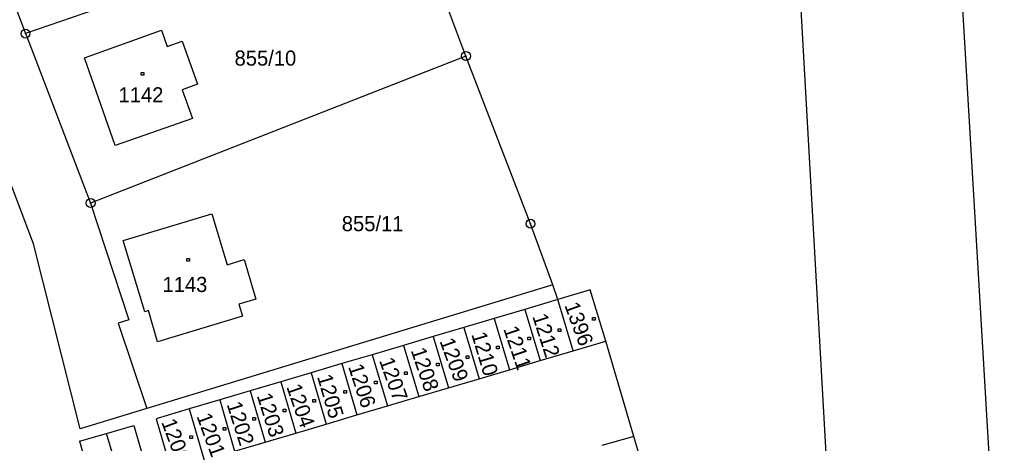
# Model space of a CAD drawing. Extents: x -795483 to -789093, y -1112258 to -1108741.
# Drawn here: x -791026.9 to -790916, y -1110162.2 to -1110114.5 of the extents above; entities that cross this region are included whole.
import ezdxf

# ---------------------------------------------------------------- set-up
doc = ezdxf.new("R2010")
doc.units = 0
for name, color, linetype in [('Vrstva 1', 7, 'Continuous'), ('Vrstva 14', 7, 'Continuous'), ('Vrstva 15', 7, 'Continuous'), ('Vrstva 25', 7, 'Continuous'), ('Vrstva 28', 7, 'Continuous')]:
    doc.layers.add(name, color=color, linetype=linetype)

msp = doc.modelspace()

# ---------------------------------------------------------------- linework, layer by layer
at = {"layer": 'Vrstva 1'}
for p, q in [((-791032.53, -1110099.47), (-791026.22, -1110116.04)), ((-790998.15, -1110106.36), (-791026.22, -1110116.04)), ((-790915.98, -1110190.96), (-790920.76, -1110109.47)), ((-790931.81, -1110236.97), (-790938.89, -1110111.04)), ((-790976.56, -1110118.57), (-790978.61, -1110113.19)), ((-791026.22, -1110116.04), (-791025.86, -1110116.97)), ((-791019.56, -1110118.77), (-791010.9, -1110115.66)), ((-791010.9, -1110115.66), (-791010.26, -1110117.49)), ((-791025.86, -1110116.97), (-791018.88, -1110135.13)), ((-791010.26, -1110117.49), (-791008.54, -1110116.88)), ((-791008.54, -1110116.88), (-791006.83, -1110121.75)), ((-791016.1, -1110128.65), (-791019.56, -1110118.77)), ((-790976.56, -1110118.57), (-791018.88, -1110135.13)), ((-790969.29, -1110137.46), (-790976.56, -1110118.57)), ((-791025.32, -1110139.73), (-791032.66, -1110120.37)), ((-791006.83, -1110121.75), (-791008.55, -1110122.36)), ((-791008.55, -1110122.36), (-791007.41, -1110125.59)), ((-791007.41, -1110125.59), (-791016.1, -1110128.65)), ((-791018.88, -1110135.13), (-791014.58, -1110148.27)), ((-791015.2, -1110139.34), (-791005.2, -1110136.35)), ((-791005.2, -1110136.35), (-791003.5, -1110142.07)), ((-790966.78, -1110144.36), (-790969.29, -1110137.46)), ((-791020.07, -1110160.56), (-791025.32, -1110139.73)), ((-791012.78, -1110147.38), (-791015.2, -1110139.34)), ((-791003.5, -1110142.07), (-791001.58, -1110141.5)), ((-791001.58, -1110141.5), (-791000.25, -1110145.95)), ((-790966.78, -1110144.36), (-791012.55, -1110158.29)), ((-790966.22, -1110146.01), (-790966.78, -1110144.36)), ((-791000.25, -1110145.95), (-791002.17, -1110146.52)), ((-790962.55, -1110144.92), (-790966.22, -1110146.01)), ((-790960.79, -1110150.69), (-790962.55, -1110144.92)), ((-791002.17, -1110146.52), (-791001.77, -1110147.86)), ((-790966.22, -1110146.01), (-790969.94, -1110147.11)), ((-790964.47, -1110151.78), (-790966.22, -1110146.01)), ((-791012.34, -1110147.25), (-791012.78, -1110147.38)), ((-791011.34, -1110150.76), (-791012.34, -1110147.25)), ((-791001.77, -1110147.86), (-791011.34, -1110150.76)), ((-790973.37, -1110148.13), (-790976.81, -1110149.15)), ((-790969.94, -1110147.11), (-790973.37, -1110148.13)), ((-790973.37, -1110148.13), (-790971.64, -1110153.9)), ((-790969.94, -1110147.11), (-790968.2, -1110152.88)), ((-791014.58, -1110148.27), (-791015.77, -1110148.66)), ((-791015.77, -1110148.66), (-791012.55, -1110158.29)), ((-790976.81, -1110149.15), (-790980.25, -1110150.17)), ((-790976.81, -1110149.15), (-790975.09, -1110154.92)), ((-790980.25, -1110150.17), (-790983.6, -1110151.16)), ((-790980.25, -1110150.17), (-790978.53, -1110155.94)), ((-790983.6, -1110151.16), (-790987.13, -1110152.21)), ((-790983.6, -1110151.16), (-790981.88, -1110156.93)), ((-790964.47, -1110151.78), (-790960.79, -1110150.69)), ((-790957.62, -1110161.41), (-790960.79, -1110150.69)), ((-790987.13, -1110152.21), (-790990.57, -1110153.22)), ((-790987.13, -1110152.21), (-790985.42, -1110157.98)), ((-790968.2, -1110152.88), (-790964.47, -1110151.78)), ((-790990.57, -1110153.22), (-790994.01, -1110154.24)), ((-790990.57, -1110153.22), (-790988.87, -1110159)), ((-790971.64, -1110153.9), (-790968.2, -1110152.88)), ((-790994.01, -1110154.24), (-790997.44, -1110155.26)), ((-790994.01, -1110154.24), (-790992.31, -1110160.02)), ((-790975.09, -1110154.92), (-790971.64, -1110153.9)), ((-790997.44, -1110155.26), (-791000.88, -1110156.28)), ((-790997.44, -1110155.26), (-790995.75, -1110161.04)), ((-790981.88, -1110156.93), (-790978.53, -1110155.94)), ((-790978.53, -1110155.94), (-790975.09, -1110154.92)), ((-791000.88, -1110156.28), (-791004.32, -1110157.3)), ((-791000.88, -1110156.28), (-790999.19, -1110162.06)), ((-790985.42, -1110157.98), (-790981.88, -1110156.93)), ((-791004.32, -1110157.3), (-791007.76, -1110158.32)), ((-791004.32, -1110157.3), (-791002.64, -1110163.08)), ((-790988.87, -1110159), (-790985.42, -1110157.98)), ((-791012.55, -1110158.29), (-791020.07, -1110160.56)), ((-791007.76, -1110158.32), (-791011.48, -1110159.42)), ((-791007.76, -1110158.32), (-791006.09, -1110164.1)), ((-790992.31, -1110160.02), (-790988.87, -1110159)), ((-791017.08, -1110161.07), (-791014.02, -1110160.17)), ((-791014.02, -1110160.17), (-791012.31, -1110165.99)), ((-791011.48, -1110159.42), (-791009.82, -1110165.21)), ((-790995.75, -1110161.04), (-790992.31, -1110160.02)), ((-791020.14, -1110161.97), (-791017.08, -1110161.07)), ((-791015.37, -1110166.89), (-791017.08, -1110161.07)), ((-790999.19, -1110162.06), (-790995.75, -1110161.04)), ((-790957.62, -1110161.41), (-790961.25, -1110162.44)), ((-790956.04, -1110166.84), (-790957.62, -1110161.41)), ((-791020.14, -1110161.97), (-791018.43, -1110167.79)), ((-791002.64, -1110163.08), (-790999.19, -1110162.06))]:
    msp.add_line(p, q, dxfattribs=at)
at = {"layer": 'Vrstva 25'}
for p, q in [((-791013.17, -1110120.41), (-791012.87, -1110120.41)), ((-791013.17, -1110120.71), (-791013.17, -1110120.41)), ((-791012.87, -1110120.41), (-791012.87, -1110120.71)), ((-791012.87, -1110120.71), (-791013.17, -1110120.71)), ((-791008.02, -1110141.38), (-791007.72, -1110141.38)), ((-791008.02, -1110141.68), (-791008.02, -1110141.38)), ((-791007.72, -1110141.38), (-791007.72, -1110141.68)), ((-791007.72, -1110141.68), (-791008.02, -1110141.68)), ((-790962.28, -1110148.03), (-790961.98, -1110148.03)), ((-790962.28, -1110148.33), (-790962.28, -1110148.03)), ((-790961.98, -1110148.03), (-790961.98, -1110148.33)), ((-790966.15, -1110149.29), (-790965.85, -1110149.29)), ((-790966.15, -1110149.59), (-790966.15, -1110149.29)), ((-790965.85, -1110149.29), (-790965.85, -1110149.59)), ((-790961.98, -1110148.33), (-790962.28, -1110148.33)), ((-790969.6, -1110150.23), (-790969.3, -1110150.23)), ((-790969.6, -1110150.53), (-790969.6, -1110150.23)), ((-790969.3, -1110150.23), (-790969.3, -1110150.53)), ((-790965.85, -1110149.59), (-790966.15, -1110149.59)), ((-790973.12, -1110151.25), (-790972.82, -1110151.25)), ((-790973.12, -1110151.55), (-790973.12, -1110151.25)), ((-790972.82, -1110151.25), (-790972.82, -1110151.55)), ((-790969.3, -1110150.53), (-790969.6, -1110150.53)), ((-790976.53, -1110152.35), (-790976.23, -1110152.35)), ((-790976.53, -1110152.65), (-790976.53, -1110152.35)), ((-790976.23, -1110152.35), (-790976.23, -1110152.65)), ((-790972.82, -1110151.55), (-790973.12, -1110151.55)), ((-790979.88, -1110153.15), (-790979.58, -1110153.15)), ((-790979.88, -1110153.45), (-790979.88, -1110153.15)), ((-790979.58, -1110153.45), (-790979.88, -1110153.45)), ((-790979.58, -1110153.15), (-790979.58, -1110153.45)), ((-790976.23, -1110152.65), (-790976.53, -1110152.65)), ((-790983.48, -1110154.16), (-790983.18, -1110154.16)), ((-790983.48, -1110154.46), (-790983.48, -1110154.16)), ((-790983.18, -1110154.46), (-790983.48, -1110154.46)), ((-790983.18, -1110154.16), (-790983.18, -1110154.46)), ((-790986.89, -1110155.2), (-790986.59, -1110155.2)), ((-790986.89, -1110155.5), (-790986.89, -1110155.2)), ((-790986.59, -1110155.5), (-790986.89, -1110155.5)), ((-790986.59, -1110155.2), (-790986.59, -1110155.5)), ((-790990.34, -1110156.23), (-790990.04, -1110156.23)), ((-790990.34, -1110156.53), (-790990.34, -1110156.23)), ((-790990.04, -1110156.53), (-790990.34, -1110156.53)), ((-790990.04, -1110156.23), (-790990.04, -1110156.53)), ((-790993.81, -1110157.27), (-790993.51, -1110157.27)), ((-790993.81, -1110157.57), (-790993.81, -1110157.27)), ((-790993.51, -1110157.57), (-790993.81, -1110157.57)), ((-790993.51, -1110157.27), (-790993.51, -1110157.57)), ((-791000.6, -1110159.28), (-791000.3, -1110159.28)), ((-791000.6, -1110159.58), (-791000.6, -1110159.28)), ((-791000.3, -1110159.28), (-791000.3, -1110159.58)), ((-790997.17, -1110158.34), (-790996.87, -1110158.34)), ((-790997.17, -1110158.64), (-790997.17, -1110158.34)), ((-790996.87, -1110158.64), (-790997.17, -1110158.64)), ((-790996.87, -1110158.34), (-790996.87, -1110158.64)), ((-791000.3, -1110159.58), (-791000.6, -1110159.58)), ((-791007.68, -1110161.36), (-791007.38, -1110161.36)), ((-791007.68, -1110161.66), (-791007.68, -1110161.36)), ((-791007.38, -1110161.36), (-791007.38, -1110161.66)), ((-791003.93, -1110160.42), (-791003.63, -1110160.42)), ((-791003.93, -1110160.72), (-791003.93, -1110160.42)), ((-791003.63, -1110160.72), (-791003.93, -1110160.72)), ((-791003.63, -1110160.42), (-791003.63, -1110160.72)), ((-791007.38, -1110161.66), (-791007.68, -1110161.66))]:
    msp.add_line(p, q, dxfattribs=at)
at = {"layer": 'Vrstva 28'}
for centre, radius in [((-791026.22, -1110116.04), 0.5), ((-791026.22, -1110116.04), 0.01), ((-790976.56, -1110118.57), 0.5), ((-790976.56, -1110118.57), 0.01), ((-791018.88, -1110135.13), 0.5), ((-791018.88, -1110135.13), 0.01), ((-790969.29, -1110137.46), 0.5), ((-790969.29, -1110137.46), 0.01)]:
    msp.add_circle(centre, radius, dxfattribs=at)

# ---------------------------------------------------------------- texts
at = {"layer": 'Vrstva 14'}
for s, p in [('855/10', (-791002.65, -1110119.65)), ('855/11', (-790990.56, -1110138.3))]:
    msp.add_text(s, height=1.7, dxfattribs=at).set_placement(p)
at = {"layer": 'Vrstva 15'}
for s, p in [('1142', (-791015.73, -1110123.79)), ('1143', (-791010.78, -1110145.15))]:
    msp.add_text(s, height=1.7, dxfattribs=at).set_placement(p)
for s, rotation, p in [('1396', 290.2513, (-790965.49, -1110146.64)), ('1212', 287.8521, (-790969.1, -1110147.88)), ('1211', 288.8547, (-790972.37, -1110149.3)), ('1209', 290.1145, (-790979.56, -1110150.67)), ('1210', 286.7092, (-790975.97, -1110149.91)), ('1208', 288.8373, (-790982.8, -1110151.72)), ('1207', 289.5126, (-790986.37, -1110152.86)), ('1206', 288.079, (-790989.86, -1110153.55)), ('1205', 286.4222, (-790993.36, -1110154.69)), ('1204', 289.2852, (-790996.83, -1110155.83)), ('1203', 287.4957, (-791000.16, -1110156.82)), ('1202', 287.7514, (-791003.56, -1110157.79)), ('1201', 290.0459, (-791006.96, -1110159.13)), ('1200', 290.6662, (-791010.94, -1110159.79))]:
    msp.add_text(s, height=1.7, rotation=rotation, dxfattribs=at).set_placement(p)

doc.saveas('drawing.dxf')
